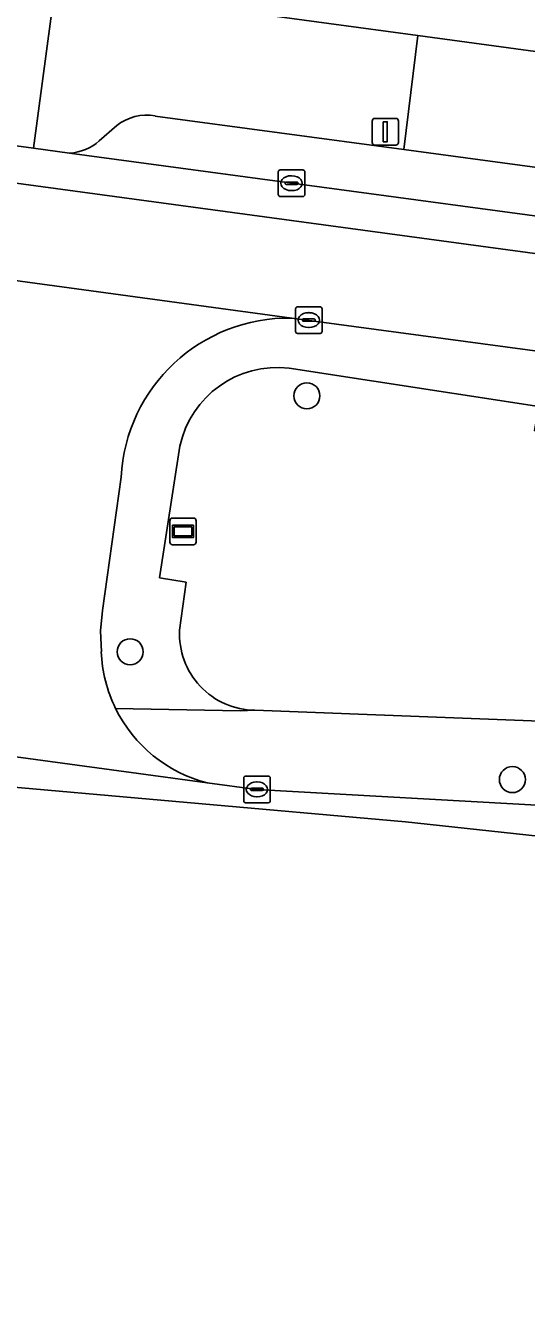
# Model space of a CAD drawing. Extents: x 161692 to 162379, y 380760 to 381678.
# Drawn here: x 162049.01 to 162067.85, y 380761.12 to 380809.06 of the extents above; entities that cross this region are included whole.
import ezdxf

# ---------------------------------------------------------------- set-up
doc = ezdxf.new("R2010")
doc.units = 0
for name, color, linetype in [('IMGEO_Berm_groen', 7, 'Continuous'), ('IMGEO_Boom', 7, 'Continuous'), ('IMGEO_Erf', 7, 'Continuous'), ('IMGEO_Kolk', 7, 'Continuous'), ('IMGEO_Lichtmast', 7, 'Continuous'), ('IMGEO_Parkeervlak_open', 7, 'Continuous'), ('IMGEO_Rijbaan_lokaal_gesloten', 7, 'Continuous'), ('IMGEO_Rijbaan_lokaal_open', 7, 'Continuous'), ('IMGEO_Verklikker', 7, 'Continuous'), ('IMGEO_Voetpad_open', 7, 'Continuous')]:
    doc.layers.add(name, color=color, linetype=linetype)

msp = doc.modelspace()

# ---------------------------------------------------------------- linework, layer by layer
at = {"layer": 'IMGEO_Berm_groen'}
for points in [[(162156.428, 380785.077), (162151.59, 380785.565), (162148.554, 380785.952), (162148.135, 380783.016), (162119.151, 380786.933), (162119.278, 380787.901), (162116.647, 380788.256), (162116.515, 380787.303), (162090.631, 380790.789), (162090.712, 380791.588), (162090.259, 380792.137), (162088.211, 380792.43), (162087.346, 380791.882), (162087.299, 380791.241), (162068.148, 380793.843), (162068.32, 380794.75), (162058.922, 380796.188)], [(162054.82, 380793.26), (162054.054, 380788.312), (162055.053, 380788.141), (162054.807, 380786.347)], [(162057.641, 380783.337), (162078.128, 380782.55)]]:
    msp.add_lwpolyline(points, dxfattribs=at)
for centre, radius, start, end in [((162058.481, 380792.468), 3.746, 83.2431, 167.7953), ((162057.664, 380786.198), 2.861, 177.0195, 269.5305)]:
    msp.add_arc(centre, radius, start, end, dxfattribs=at)
at = {"layer": 'IMGEO_Boom'}
for centre in [(162059.595, 380795.149), (162052.948, 380785.531), (162067.321, 380780.728)]:
    msp.add_circle(centre, 0.489, dxfattribs=at)
at = {"layer": 'IMGEO_Erf'}
msp.add_lwpolyline([(162046.246, 380811.077), (162050.129, 380810.548), (162060.42, 380809.144), (162063.768, 380808.687), (162071.87, 380807.583), (162082.618, 380806.118), (162085.823, 380805.681), (162099.527, 380803.812), (162102.667, 380803.384), (162113.409, 380801.92), (162116.51, 380801.497), (162116.796, 380801.458), (162129.079, 380799.795), (162133.183, 380799.23), (162137.41, 380798.647), (162144.486, 380797.672), (162153.473, 380796.508), (162153.632, 380797.692), (162155.381, 380810.759), (162157.414, 380826.104), (162158.567, 380834.74), (162160.671, 380850.541)], dxfattribs=at)
at = {"layer": 'IMGEO_Kolk'}
for p, q in [((162058.517, 380802.713), (162058.517, 380803.565)), ((162058.592, 380803.639), (162059.444, 380803.639)), ((162059.005, 380803.419), (162059.03, 380803.419)), ((162059.518, 380803.565), (162059.518, 380802.713)), ((162058.776, 380803.133), (162058.776, 380803.145)), ((162059.214, 380803.096), (162058.816, 380803.096)), ((162058.819, 380803.182), (162059.217, 380803.182)), ((162059.028, 380802.859), (162059.003, 380802.859)), ((162059.26, 380803.145), (162059.26, 380803.133)), ((162059.444, 380802.639), (162058.592, 380802.639)), ((162059.242, 380798.494), (162060.094, 380798.494)), ((162059.167, 380797.568), (162059.167, 380798.42)), ((162059.426, 380797.988), (162059.426, 380798)), ((162059.469, 380798.037), (162059.867, 380798.037)), ((162059.655, 380798.274), (162059.68, 380798.274)), ((162059.91, 380798), (162059.91, 380797.988)), ((162060.168, 380798.42), (162060.168, 380797.568)), ((162060.094, 380797.494), (162059.242, 380797.494)), ((162059.864, 380797.951), (162059.466, 380797.951)), ((162059.678, 380797.714), (162059.653, 380797.714)), ((162057.217, 380779.934), (162057.217, 380780.786)), ((162057.292, 380780.86), (162058.144, 380780.86)), ((162058.218, 380780.786), (162058.218, 380779.934)), ((162057.476, 380780.354), (162057.476, 380780.366)), ((162057.914, 380780.317), (162057.516, 380780.317)), ((162057.519, 380780.403), (162057.917, 380780.403)), ((162057.705, 380780.64), (162057.73, 380780.64)), ((162057.96, 380780.366), (162057.96, 380780.354)), ((162058.144, 380779.86), (162057.292, 380779.86)), ((162057.728, 380780.08), (162057.703, 380780.08))]:
    msp.add_line(p, q, dxfattribs=at)
for points in [[(162058.517, 380802.713), (162058.517, 380803.565)], [(162058.592, 380803.639), (162059.444, 380803.639)], [(162059.518, 380803.565), (162059.518, 380802.713)], [(162059.444, 380802.639), (162058.592, 380802.639)], [(162059.242, 380798.494), (162060.094, 380798.494)], [(162059.167, 380797.568), (162059.167, 380798.42)], [(162060.168, 380798.42), (162060.168, 380797.568)], [(162060.094, 380797.494), (162059.242, 380797.494)], [(162057.217, 380779.934), (162057.217, 380780.786)], [(162057.292, 380780.86), (162058.144, 380780.86)], [(162058.218, 380780.786), (162058.218, 380779.934)], [(162058.144, 380779.86), (162057.292, 380779.86)]]:
    msp.add_lwpolyline(points, dxfattribs=at)
for centre, radius, start, end in [((162058.594, 380803.563), 0.0765, 91.552, 178.448), ((162058.594, 380803.563), 0.0765, 91.552, 178.448), ((162059.442, 380803.563), 0.0765, 1.552, 88.448), ((162059.442, 380803.563), 0.0765, 1.552, 88.448), ((162058.816, 380803.142), 0.0403, 85.8775, 175.7526), ((162058.813, 380803.132), 0.0366, 178.938, 274.7102), ((162059.217, 380803.139), 0.043, 264.8664, 352.4533), ((162059.221, 380803.144), 0.0386, 1.7309, 96.639), ((162058.594, 380802.715), 0.0765, 181.552, 268.448), ((162058.594, 380802.715), 0.0765, 181.552, 268.448), ((162059.442, 380802.715), 0.0765, 271.552, 358.448), ((162059.442, 380802.715), 0.0765, 271.552, 358.448), ((162059.244, 380798.418), 0.0765, 91.552, 178.448), ((162059.244, 380798.418), 0.0765, 91.552, 178.448), ((162060.092, 380798.418), 0.0765, 1.552, 88.448), ((162060.092, 380798.418), 0.0765, 1.552, 88.448), ((162059.466, 380797.997), 0.0403, 85.8775, 175.7526), ((162059.463, 380797.987), 0.0366, 178.938, 274.7102), ((162059.867, 380797.994), 0.043, 264.8664, 352.4533), ((162059.871, 380797.999), 0.0386, 1.7309, 96.639), ((162059.244, 380797.57), 0.0765, 181.552, 268.448), ((162059.244, 380797.57), 0.0765, 181.552, 268.448), ((162060.092, 380797.57), 0.0765, 271.552, 358.448), ((162060.092, 380797.57), 0.0765, 271.552, 358.448), ((162057.294, 380780.784), 0.0765, 91.552, 178.448), ((162057.294, 380780.784), 0.0765, 91.552, 178.448), ((162058.142, 380780.784), 0.0765, 1.552, 88.448), ((162058.142, 380780.784), 0.0765, 1.552, 88.448), ((162057.516, 380780.363), 0.0403, 85.8775, 175.7526), ((162057.513, 380780.353), 0.0366, 178.938, 274.7102), ((162057.917, 380780.36), 0.043, 264.8664, 352.4533), ((162057.921, 380780.365), 0.0386, 1.7309, 96.639), ((162057.294, 380779.936), 0.0765, 181.552, 268.448), ((162057.294, 380779.936), 0.0765, 181.552, 268.448), ((162058.142, 380779.936), 0.0765, 271.552, 358.448), ((162058.142, 380779.936), 0.0765, 271.552, 358.448)]:
    msp.add_arc(centre, radius, start, end, dxfattribs=at)
for centre, major_axis, ratio, start_param, end_param in [((162059.004, 380803.139), (-0.387, 0.002), 0.722429, 4.712389, 7.853982), ((162059.029, 380803.139), (-0.39, 0.002), 0.717154, 1.570796, 4.712389), ((162059.654, 380797.994), (-0.387, 0.002), 0.722429, 4.712389, 7.853982), ((162059.679, 380797.994), (-0.39, 0.002), 0.717154, 1.570796, 4.712389), ((162057.704, 380780.36), (-0.387, 0.002), 0.722429, 4.712389, 7.853982), ((162057.729, 380780.36), (-0.39, 0.002), 0.717154, 1.570796, 4.712389)]:
    msp.add_ellipse(centre, major_axis=major_axis, ratio=ratio, start_param=start_param, end_param=end_param, dxfattribs=at)
at = {"layer": 'IMGEO_Lichtmast'}
for p, q in [((162062.048, 380804.673), (162062.048, 380805.473)), ((162062.048, 380805.473), (162062.048, 380804.673)), ((162062.148, 380805.573), (162062.938, 380805.573)), ((162062.938, 380805.573), (162062.148, 380805.573)), ((162063.038, 380805.473), (162063.038, 380804.673)), ((162063.038, 380804.673), (162063.038, 380805.473)), ((162062.938, 380804.573), (162062.148, 380804.573)), ((162062.148, 380804.573), (162062.938, 380804.573))]:
    msp.add_line(p, q, dxfattribs=at)
msp.add_lwpolyline([(162062.468, 380805.448), (162062.618, 380805.448), (162062.618, 380804.698), (162062.468, 380804.698), (162062.468, 380805.448)], dxfattribs=at)
for centre, start, end in [((162062.148, 380805.473), 90, 180), ((162062.148, 380805.473), 90, 180), ((162062.938, 380805.473), 0, 90), ((162062.938, 380805.473), 360, 90), ((162062.148, 380804.673), 180, 270), ((162062.148, 380804.673), 180, 270), ((162062.938, 380804.673), 270, 0), ((162062.938, 380804.673), 270, 0)]:
    msp.add_arc(centre, 0.1, start, end, dxfattribs=at)
at = {"layer": 'IMGEO_Parkeervlak_open'}
for points in [[(162147.7, 380793.031), (162136.88, 380794.488), (162132.637, 380795.06), (162116.007, 380797.299), (162112.818, 380797.729), (162102.079, 380799.175), (162098.93, 380799.599), (162085.216, 380801.446), (162082.039, 380801.873), (162071.313, 380803.318), (162063.234, 380804.406), (162053.891, 380805.664)], [(162052.445, 380805.304), (162051.787, 380804.73)], [(162050.672, 380804.267), (162117.084, 380795.318), (162150.704, 380790.709)]]:
    msp.add_lwpolyline(points, dxfattribs=at)
for centre, radius, start, end in [((162053.56, 380803.908), 1.787, 79.3377, 128.6229), ((162050.542, 380806.154), 1.892, 273.9444, 311.1566)]:
    msp.add_arc(centre, radius, start, end, dxfattribs=at)
at = {"layer": 'IMGEO_Rijbaan_lokaal_gesloten'}
for points in [[(161814.137, 380834.931), (162153.114, 380788.982), (162173.589, 380787.538), (162178.941, 380786.895), (162192.055, 380785.129), (162226.418, 380780.403), (162229.289, 380780.178), (162234.771, 380780.432)], [(162234.785, 380779.843), (162234.771, 380780.432), (162229.289, 380780.178), (162226.418, 380780.403), (162192.055, 380785.129), (162178.941, 380786.895), (162173.589, 380787.538), (162153.114, 380788.982), (161814.137, 380834.931)], [(162049.32, 380804.45), (162042.211, 380805.41)], [(162050.672, 380804.267), (162049.32, 380804.45)], [(162150.704, 380790.709), (162117.084, 380795.318), (162050.672, 380804.267)], [(162040.702, 380800.555), (162059.025, 380798.069), (162067.893, 380796.878), (162148.554, 380785.952), (162151.59, 380785.565), (162156.428, 380785.077), (162162.526, 380784.707), (162163.99, 380784.605), (162172.96, 380783.978)], [(162022.247, 380782.773), (162063.3, 380779.137), (162094.38, 380775.785), (162100.246, 380775.712), (162152.312, 380766.476), (162155.522, 380766.113), (162195.841, 380761.556), (162225.793, 380762.232), (162235.883, 380761.117)], [(162107.129, 380775.496), (162097.951, 380776.803), (162093.027, 380777.485), (162092.845, 380777.512), (162088.927, 380778.104), (162083.578, 380778.856), (162077.685, 380779.425), (162076.402, 380779.483), (162068.967, 380779.726), (162068.906, 380779.727), (162057.717, 380780.359), (162055.847, 380780.609), (162039.323, 380782.845)]]:
    msp.add_lwpolyline(points, dxfattribs=at)
at = {"layer": 'IMGEO_Rijbaan_lokaal_open'}
for points in [[(162059.025, 380798.069), (162040.702, 380800.555)], [(162051.865, 380785.532), (162051.828, 380786.315), (162051.908, 380787.088), (162052.608, 380792.087)], [(162039.323, 380782.845), (162055.847, 380780.609)]]:
    msp.add_lwpolyline(points, dxfattribs=at)
for centre, radius, start, end in [((162058.907, 380791.762), 6.308, 88.9316, 177.0498), ((162057.162, 380785.732), 5.301, 182.1577, 206.1294), ((162057.142, 380785.73), 5.282, 206.2078, 255.8102)]:
    msp.add_arc(centre, radius, start, end, dxfattribs=at)
at = {"layer": 'IMGEO_Verklikker'}
for p, q in [((162054.441, 380789.654), (162054.441, 380790.454)), ((162054.441, 380790.454), (162054.441, 380789.654)), ((162054.541, 380790.554), (162055.331, 380790.554)), ((162055.331, 380790.554), (162054.541, 380790.554)), ((162055.431, 380790.454), (162055.431, 380789.654)), ((162055.431, 380789.654), (162055.431, 380790.454)), ((162055.331, 380789.554), (162054.541, 380789.554)), ((162054.541, 380789.554), (162055.331, 380789.554))]:
    msp.add_line(p, q, dxfattribs=at)
for points in [[(162054.542, 380790.286), (162055.33, 380790.286), (162055.33, 380789.822), (162054.542, 380789.822), (162054.542, 380790.286)], [(162054.607, 380790.221), (162054.607, 380789.887), (162055.265, 380789.887), (162055.265, 380790.221), (162054.607, 380790.221)]]:
    msp.add_lwpolyline(points, dxfattribs=at)
for centre, start, end in [((162054.541, 380790.454), 90, 180), ((162054.541, 380790.454), 90, 180), ((162055.331, 380790.454), 0, 90), ((162055.331, 380790.454), 360, 90), ((162054.541, 380789.654), 180, 270), ((162054.541, 380789.654), 180, 270), ((162055.331, 380789.654), 270, 0), ((162055.331, 380789.654), 270, 0)]:
    msp.add_arc(centre, 0.1, start, end, dxfattribs=at)
at = {"layer": 'IMGEO_Voetpad_open'}
for points in [[(162043.026, 380811.384), (162042.211, 380805.41), (162049.32, 380804.45), (162050.129, 380810.548), (162046.246, 380811.077), (162046.284, 380810.951)], [(162071.313, 380803.318), (162071.87, 380807.583), (162063.768, 380808.687), (162063.234, 380804.406)]]:
    msp.add_lwpolyline(points, close=True, dxfattribs=at)
for points in [[(162053.891, 380805.664), (162063.234, 380804.406), (162063.768, 380808.687), (162060.42, 380809.144), (162050.129, 380810.548), (162049.32, 380804.45), (162050.672, 380804.267)], [(162051.787, 380804.73), (162052.445, 380805.304)], [(162067.893, 380796.878), (162059.025, 380798.069)], [(162058.922, 380796.188), (162068.32, 380794.75), (162068.148, 380793.843), (162087.299, 380791.241), (162087.346, 380791.882), (162088.211, 380792.43), (162090.259, 380792.137), (162090.712, 380791.588), (162090.631, 380790.789), (162116.515, 380787.303), (162116.647, 380788.256), (162091.803, 380791.609)], [(162054.807, 380786.347), (162055.053, 380788.141), (162054.054, 380788.312), (162054.82, 380793.26)], [(162052.608, 380792.087), (162051.908, 380787.088), (162051.828, 380786.315), (162051.865, 380785.532)], [(162052.403, 380783.397), (162057.083, 380783.316), (162057.641, 380783.337)], [(162078.128, 380782.55), (162057.641, 380783.337), (162057.083, 380783.316), (162052.403, 380783.397)], [(162055.847, 380780.609), (162057.717, 380780.359), (162068.906, 380779.727), (162068.967, 380779.726)]]:
    msp.add_lwpolyline(points, dxfattribs=at)
for centre, radius, start, end in [((162053.56, 380803.908), 1.787, 79.3377, 128.6229), ((162050.542, 380806.154), 1.892, 273.9444, 311.1566), ((162058.907, 380791.762), 6.308, 88.9316, 177.0498), ((162058.481, 380792.468), 3.746, 83.2431, 167.7953), ((162057.664, 380786.198), 2.861, 177.0195, 269.5305), ((162057.162, 380785.732), 5.301, 182.1577, 206.1294), ((162057.142, 380785.73), 5.282, 206.2078, 255.8102)]:
    msp.add_arc(centre, radius, start, end, dxfattribs=at)

doc.saveas('drawing.dxf')
